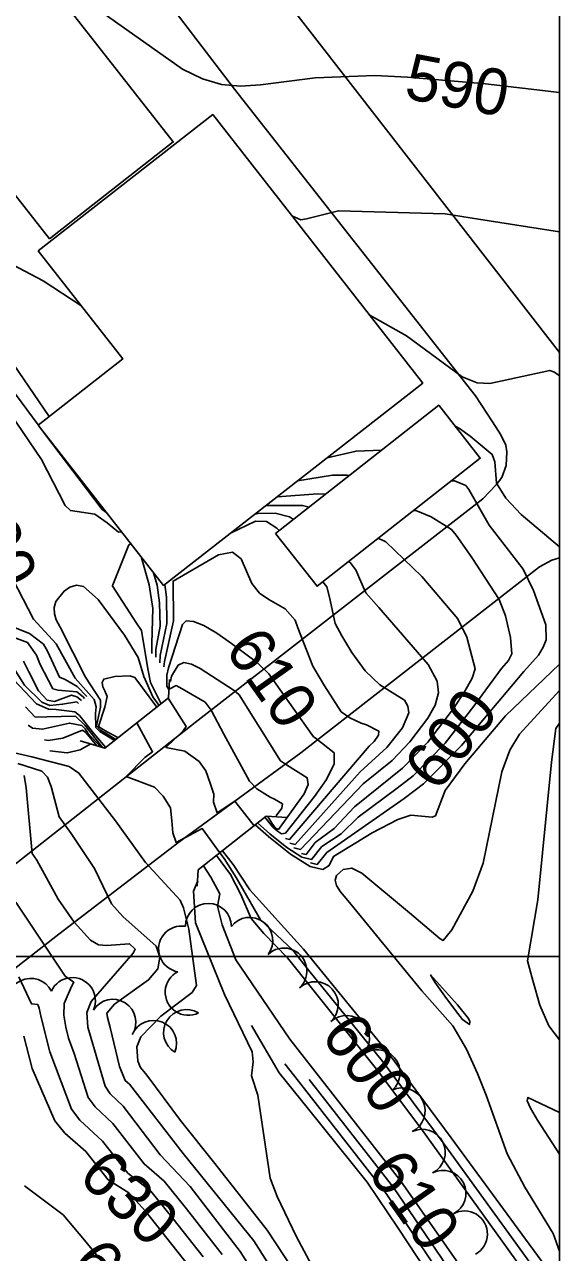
# Model space of a CAD drawing. Extents: x 79600 to 91800, y 75600 to 84400.
# Drawn here: x 89768 to 90000, y 82871 to 83405 of the extents above; entities that cross this region are included whole.
import ezdxf

# ---------------------------------------------------------------- set-up
doc = ezdxf.new("R2010")
doc.units = 0
for name, color, linetype in [('084-090$0$BLDG', 7, 'Continuous'), ('084-090$0$BRIDGE', 7, 'Continuous'), ('084-090$0$GRID', 7, 'Continuous'), ('084-090$0$INDEX', 7, 'Continuous'), ('084-090$0$INDXLBL', 7, 'Continuous'), ('084-090$0$INTER', 7, 'Continuous'), ('084-090$0$ROAD', 7, 'Continuous'), ('084-090$0$TREES', 7, 'Continuous')]:
    doc.layers.add(name, color=color, linetype=linetype)

msp = doc.modelspace()

# ---------------------------------------------------------------- linework, layer by layer
at = {"layer": '084-090$0$BLDG'}
for points in [[(89778.37, 83312.07), (89698.04, 83414.59), (89751.79, 83456.71), (89832.13, 83354.19)], [(89773.44, 83231.06), (89810.2, 83259.8), (89773.48, 83306.77), (89849.32, 83366.07), (89940.58, 83249.33), (89827.98, 83161.3)], [(89876.59, 83183.93), (89947.56, 83239.65), (89965.62, 83216.66), (89894.64, 83160.93)]]:
    msp.add_lwpolyline(points, close=True, dxfattribs=at)
at = {"layer": '084-090$0$BRIDGE'}
for points in [[(89830.55, 83120.43), (89830.1, 83112.4), (89802.42, 83090.52), (89791.7, 83093.75)], [(89842.58, 83030.55), (89843.02, 83037.62), (89872.49, 83060.92), (89881.64, 83060.45)]]:
    msp.add_lwpolyline(points, dxfattribs=at)
at = {"layer": '084-090$0$GRID'}
for p, q in [((90000, 84000), (90000, 80000)), ((90000, 83000), (85000, 83000))]:
    msp.add_line(p, q, dxfattribs=at)
at = {"layer": '084-090$0$INDEX'}
for points in [[(89806.61, 83093.83), (89800.22, 83097.74), (89798.55, 83099.5), (89798.4, 83105.58), (89798.66, 83108.49), (89797.86, 83111.76), (89789.54, 83121.01), (89781.34, 83135.97), (89771.37, 83146.64), (89760.18, 83168.56), (89756.51, 83181.69), (89754.84, 83186.58), (89753.69, 83191.39), (89754.46, 83206.24), (89754.1, 83222.85), (89753.45, 83233.83), (89746.89, 83250.34), (89738.23, 83268.94), (89716.82, 83305.68), (89702.74, 83329.2), (89615.69, 83457.36)], [(90000, 83375.65), (89967.92, 83379.41), (89933.91, 83382.31), (89919.7, 83383.11), (89893.83, 83382.07), (89870.02, 83379.04), (89861.33, 83378.41), (89853.06, 83379.21), (89844.85, 83381.65), (89836.18, 83385.79), (89793.8, 83415.94), (89783.63, 83423.67), (89776.38, 83428.82), (89772.95, 83430.42), (89772.44, 83430.35)], [(89802.7, 83090.94), (89797.59, 83096.97), (89791.42, 83104.7), (89789.43, 83106.33), (89781.27, 83107.33), (89778.01, 83107.57), (89772.69, 83109.82), (89755.2, 83128.25), (89740.86, 83138.19), (89734.92, 83143.41), (89730.81, 83149.12), (89726.55, 83158.23), (89724.83, 83164.55), (89724.7, 83178.86), (89725.04, 83181.14), (89708.02, 83216.83), (89692.88, 83246.45), (89664.6, 83290.49), (89654.45, 83309.14), (89614.54, 83372.84), (89605.51, 83387.65), (89583.51, 83416.79)], [(89898.28, 83200.96), (89895.03, 83201.14), (89877.35, 83199.9)], [(89868.84, 83058.04), (89874.15, 83053.25), (89881.53, 83047.34), (89888.09, 83043.13), (89892.3, 83042.19), (89896.68, 83047.74), (89905.13, 83053.33), (89912.48, 83060.61), (89929.49, 83073.16), (89936.4, 83078.45), (89950.31, 83092.68), (89962.84, 83108.76), (89974.81, 83125.23), (89977.81, 83128.62), (89979.26, 83131.61), (89978.68, 83138.67), (89976.56, 83148.09), (89973.85, 83155.2), (89961.86, 83173.54), (89955.1, 83183.15), (89953.06, 83185.67), (89944.22, 83191.14), (89937.56, 83193.88), (89936.67, 83193.93)], [(89813.82, 83179.41), (89812.87, 83178.94), (89805.85, 83161.58), (89805.55, 83161.28)], [(89805.55, 83161.28), (89816.2, 83144.86), (89818.29, 83141.77), (89821.15, 83125.03), (89822.29, 83119.16), (89826.92, 83109.89)], [(89893.16, 83095.52), (89873.7, 83122.89), (89868.73, 83127.59), (89857.48, 83136.14), (89851.04, 83140.59), (89845.4, 83143.88), (89840.91, 83145.69), (89837.81, 83145.86), (89836.14, 83144.32), (89830.13, 83125.54), (89829.34, 83122.32), (89829.43, 83117.54), (89830.31, 83116.08)], [(89872, 83060.53), (89872.61, 83059.81), (89875.5, 83056.14), (89877.47, 83054.42), (89879.19, 83053.29), (89880.92, 83053.55), (89893.58, 83069.55), (89898.83, 83076.91), (89902.14, 83083.72), (89902.04, 83088.57), (89893.79, 83095.07), (89893.16, 83095.52)], [(89904.26, 82833.42), (89872.97, 82881.02), (89850.22, 82909.87), (89835.36, 82928.71), (89820.74, 82948.41), (89817.89, 82951.67), (89816.81, 82954.43), (89816.4, 82960.74), (89818.03, 82964.98), (89826.76, 82974), (89840.39, 82984.34), (89842.32, 82987.34), (89838.98, 83011.83), (89836.55, 83021.11), (89835.15, 83024.4), (89820.12, 83040.78), (89807.1, 83058.89), (89791.14, 83079.7), (89786.95, 83082.64), (89770.66, 83086.72), (89763.12, 83088.57)], [(90000, 82841.48), (89939.74, 82925.29), (89920.47, 82951), (89881.83, 82999.42), (89871.6, 83009.93), (89866, 83016.51), (89861.52, 83026.95), (89857.11, 83035.65), (89850.98, 83043.92)], [(90000, 82803.53), (89931.03, 82902.25), (89882.85, 82963.99), (89859.32, 82998.53), (89853.38, 83013.77), (89851.32, 83021.85), (89852.35, 83027.23), (89848.56, 83034.48), (89845.24, 83039.37)], [(89838.65, 82865.67), (89820.16, 82889.14), (89812.89, 82897.19), (89803.89, 82902.84), (89794.19, 82915.14), (89785.05, 82923.14), (89780.66, 82928.53), (89770.79, 82951.23), (89767.15, 82965.35)], [(89823.08, 82840.56), (89793.54, 82876.61), (89784.37, 82887.58), (89767.48, 82900.25)]]:
    msp.add_lwpolyline(points, dxfattribs=at)
at = {"layer": '084-090$0$INTER'}
for p, q in [((89888.34, 83196.09), (89872.39, 83196.02)), ((89891.16, 83195.37), (89888.34, 83196.09)), ((89878.13, 83185.14), (89877.12, 83186.25)), ((89884.4, 83190.06), (89882.73, 83191.17))]:
    msp.add_line(p, q, dxfattribs=at)
for points in [[(89790.95, 83109.98), (89790.21, 83110.7), (89784.06, 83109.65), (89778.51, 83109.16), (89775, 83110.62), (89767.57, 83117.96), (89759.45, 83130.91), (89749.04, 83135.94), (89740.49, 83141.29), (89736.2, 83145.21), (89732.51, 83150.87), (89729.26, 83157.5), (89727.35, 83162.38), (89726.54, 83167.29), (89729.6, 83182.13), (89728.96, 83186.13), (89706.29, 83232.81), (89693.65, 83256.87), (89668.43, 83294.73), (89618.83, 83375.9), (89609.95, 83390.82), (89577.1, 83434.54)], [(89773.5, 83231.11), (89763.61, 83244.49), (89744.21, 83277.09), (89698.69, 83349.03), (89667.64, 83396.7), (89643.14, 83433.01)], [(89809.74, 83184.63), (89808.35, 83184.54), (89803.39, 83188.61), (89798.01, 83192.32), (89787.49, 83193.9), (89785.12, 83196.03), (89774.97, 83216.1), (89758.67, 83239.97), (89741.23, 83272.99), (89703.53, 83334.63), (89641.77, 83427.24)], [(89778.27, 83234.84), (89730.02, 83305.33), (89699, 83355.39), (89668.13, 83403.73), (89650.41, 83430)], [(89791.97, 83283.12), (89775.64, 83293.75), (89738.39, 83313.37), (89728.92, 83318.42), (89724.74, 83322.49), (89695.03, 83373.34), (89669.3, 83411.57)], [(90000, 83315.08), (89964.8, 83320.65), (89950.31, 83322.89), (89903.94, 83324.25), (89890.03, 83320.74), (89887.58, 83320.27), (89883.72, 83322.07)], [(90000, 83252.45), (89997.93, 83254.06), (89995.76, 83254.82), (89969.72, 83249.17), (89964.19, 83249.47), (89957.73, 83252.07), (89933.53, 83269.86), (89917.38, 83279.01)], [(89803.32, 83192.84), (89801.26, 83194.28), (89776.25, 83227.37), (89775.04, 83229.01)], [(90000, 83178.14), (89983.39, 83192.15), (89976.66, 83199.23), (89972.7, 83205.77), (89971.86, 83215.12), (89970.76, 83218.29), (89961.25, 83226.21), (89956.63, 83229.62), (89954.73, 83230.53)], [(89922.67, 83220.11), (89911.59, 83219.74), (89899.01, 83216.83)], [(89908.67, 83209.11), (89907.77, 83209.22), (89901.44, 83209.21), (89886.14, 83206.77)], [(89891.74, 83040.68), (89894.7, 83040.01), (89898.95, 83045.19), (89932.52, 83068.61), (89940.96, 83075.05), (89957.49, 83091.73), (89984.54, 83123.86), (89990.86, 83131.02), (89992.99, 83134.42), (89994.27, 83137.66), (89994.11, 83144.21), (89988.76, 83159.06), (89984.18, 83168.42), (89969.5, 83187.49), (89960.66, 83203.04), (89959.26, 83204.83), (89954.33, 83206.78), (89953.05, 83206.79)], [(89882.73, 83191.17), (89876.39, 83192.81), (89869.11, 83192.63), (89867.56, 83192.24)], [(89877.12, 83186.25), (89872.64, 83189.07), (89867.93, 83189.24), (89857.07, 83184.05)], [(89887.89, 83044.81), (89889.9, 83044.36), (89893.77, 83049.49), (89902.07, 83055.68), (89910.88, 83065.03), (89931.85, 83081.86), (89942.83, 83093.19), (89953.93, 83107.77), (89958.73, 83115.04), (89962.03, 83121.01), (89963.33, 83125.06), (89959.71, 83138.82), (89955.88, 83146.79), (89940.17, 83165.18), (89924.52, 83180.3), (89921.26, 83181.83)], [(89913.79, 83101.48), (89908.86, 83103.72), (89905.08, 83106.42), (89897.83, 83117.59), (89892.79, 83126.26), (89886.33, 83142.94), (89885.14, 83146.21), (89880.84, 83151.08), (89873.63, 83155.23), (89869.62, 83158.02), (89866.27, 83162.12), (89861.62, 83172.94), (89857.86, 83175.74), (89851.82, 83174.6), (89832.07, 83163.2), (89832.22, 83145.89), (89828.3, 83128.17), (89828.06, 83125.93)], [(89818.48, 83173.44), (89818.42, 83173.32), (89821.76, 83161.59), (89823.24, 83151.23), (89822.79, 83136.06), (89822.8, 83131.68)], [(89884.53, 83047.2), (89887.5, 83046.54), (89914.64, 83075.09), (89927.3, 83085.26), (89935.05, 83093.27), (89942.86, 83103.65), (89945.93, 83109.23), (89947.42, 83114.68), (89946.82, 83119.67), (89943.02, 83126.87), (89921.55, 83151.71), (89915.86, 83158.1), (89913.11, 83164.36), (89911.63, 83167.84), (89909.16, 83171.18), (89908.36, 83171.7)], [(89823.63, 83166.86), (89825.18, 83161.41), (89826.25, 83153.71), (89826.45, 83143.62), (89824.63, 83133.43), (89824.55, 83130.18)], [(89807.22, 83094.31), (89803.02, 83096.92), (89800.57, 83098.42), (89798.87, 83100.26), (89800.51, 83108.43), (89800.53, 83111.48), (89794.09, 83121.45), (89783.04, 83143.17), (89781.32, 83146.35), (89780.61, 83148.91), (89780.47, 83151.68), (89781.18, 83154.33), (89784.74, 83158.89), (89787.26, 83160.6), (89790.12, 83161.42), (89793.21, 83160.81), (89799.47, 83155.19), (89810.97, 83139.63), (89816.87, 83129.95), (89819.37, 83121.66), (89823.32, 83112.9), (89826.03, 83109.18)], [(89828.45, 83161.67), (89829.25, 83156.19), (89829.34, 83144.75), (89826.46, 83130.8), (89826.28, 83127.67)], [(89882.86, 83049.2), (89885.1, 83048.71), (89913.34, 83080.27), (89925, 83090.8), (89931.85, 83099.43), (89934.51, 83105.9), (89934.1, 83108.84), (89932.63, 83111.39), (89921.98, 83118.03), (89915.54, 83124.25), (89909.76, 83132.17), (89905.39, 83139.42), (89902.52, 83144.75), (89900, 83156.29), (89898.91, 83160.76), (89897.13, 83162.88)], [(89793.53, 83112.12), (89792.96, 83112.85), (89790.19, 83115.01), (89782.1, 83115.71), (89779.89, 83116.36), (89774.21, 83127.26), (89772.69, 83131.05), (89768.84, 83136.51), (89741.44, 83146.62)], [(89794.57, 83112.96), (89790.47, 83117.41), (89785.24, 83120.37), (89782.69, 83121.49), (89777.57, 83132.77), (89775.78, 83135.77), (89769.67, 83140.44), (89762.71, 83143.18)], [(89792.23, 83111.28), (89790.19, 83112.84), (89787.95, 83113.67), (89780.62, 83110.84), (89777.32, 83111.43), (89773.55, 83115.55), (89769.33, 83123.69), (89767.07, 83128.4)], [(89858.63, 83115.64), (89843.86, 83125.16), (89840.02, 83127.15), (89836.75, 83127.81), (89834.27, 83126.66), (89831.45, 83121.8), (89830.98, 83119.56)], [(89867.8, 83057.22), (89873.61, 83052.1), (89883.15, 83044.5), (89891.66, 83039.06), (89897.11, 83037.83), (89899.94, 83039.51), (89901.83, 83043.48), (89918.65, 83053.74), (89929.82, 83059.57), (89935.46, 83061.47), (89944.67, 83060.59), (89946.21, 83061.07), (89950.34, 83072.1), (89958.84, 83083.73), (89976.57, 83104.59), (90000, 83127.02)], [(89808.15, 83095.05), (89808.01, 83095.13), (89803.48, 83097.64), (89800.91, 83099.09), (89799.7, 83099.92), (89802.37, 83108.38), (89803.39, 83113.02), (89802.38, 83115.48), (89801.62, 83117.21), (89801.29, 83119.09), (89801.95, 83120.62), (89806.72, 83121.71), (89813.36, 83121.97), (89815.53, 83121.29), (89825.01, 83108.38)], [(89874.35, 83069.22), (89868.52, 83072.83), (89865.28, 83076.14), (89854.2, 83096.69), (89848.59, 83107.14), (89845.98, 83110.52), (89836.04, 83116.38), (89833.49, 83117.74), (89830.32, 83116.28)], [(89829.92, 83112.26), (89837.75, 83100.04), (89836.5, 83098.16), (89828.94, 83090.86), (89837.13, 83089.2), (89843.38, 83084.76), (89846.28, 83080.63), (89848.22, 83075.37), (89849.82, 83070.51), (89849.69, 83067.06), (89851.28, 83062.49), (89858.93, 83067.49), (89867.28, 83056.8)], [(89873.23, 83060.88), (89874.94, 83057.91), (89876.65, 83055.83), (89877.89, 83055.24), (89886.05, 83066.46), (89889.02, 83070.73), (89890.78, 83074.73), (89890.43, 83077.67), (89881.45, 83083.35), (89878.71, 83084.99), (89860.74, 83113.8), (89858.63, 83115.64)], [(90000, 82871.86), (89997.28, 82879.43), (89985, 82899.58), (89977.33, 82914.1), (89968.18, 82939.67), (89964.42, 82949.08), (89959.66, 82959.6), (89953.74, 82969.85), (89940.2, 82984.96), (89907.98, 83024.34), (89904.79, 83028.11), (89903.06, 83030.85), (89902.57, 83033.17), (89903.08, 83035.13), (89906.01, 83037.73), (89909.74, 83038.43), (89914.14, 83036.24), (89934.78, 83018.95), (89946.28, 83009.2), (89948.2, 83007.64), (89949.48, 83006.97), (89953.22, 83011.59), (89962.41, 83028.3), (89966.92, 83040.51), (89975.02, 83080.26), (89978.47, 83089.63), (89982.63, 83096.64), (90000, 83115.66)], [(89801.35, 83090.84), (89793.7, 83100.52), (89789.63, 83104.4), (89777.27, 83104.11), (89772.21, 83104.07), (89767.98, 83108.59)], [(89800.55, 83091.08), (89795.08, 83097.1), (89793.88, 83098.95), (89792.41, 83100.41), (89787.11, 83101.49), (89775.38, 83098.82), (89770.96, 83099.27), (89769.09, 83100.5)], [(89816.33, 83101.52), (89823.16, 83089.01), (89819.82, 83086.49), (89811.74, 83078.17), (89824.08, 83073.6), (89827.82, 83069.73), (89830.92, 83064.63), (89831.52, 83059), (89832.05, 83053.71), (89833.43, 83049.49), (89844.79, 83055.59), (89852.36, 83045)], [(89880.9, 83051.32), (89880.97, 83051.26), (89882.7, 83050.89), (89917.38, 83091.38), (89919.51, 83093.44), (89921.37, 83096.16), (89921.47, 83097.96), (89916.13, 83100.69), (89913.79, 83101.48)], [(90000, 82963.65), (89995.34, 82969.76), (89991.48, 82978.75), (89988.37, 82989.57), (89986.13, 82998.06), (89990.61, 83024.63), (89996.56, 83084.4), (89998.38, 83099.17), (90000, 83101.42)], [(89798.88, 83091.58), (89794.13, 83097.39), (89792.75, 83098.44), (89784.1, 83094.89), (89777.76, 83093.93), (89776.16, 83094.2)], [(89796.27, 83092.37), (89791.76, 83089.87), (89786.1, 83088.51), (89778.58, 83089.46)], [(89889.29, 82841.4), (89867.11, 82876.37), (89836.44, 82914.32), (89813.09, 82944.46), (89811.32, 82945.97), (89808.77, 82952.07), (89804.7, 82969.07), (89803.6, 82973.46), (89803.36, 82975.25), (89806.62, 82979.17), (89821.41, 82989.79), (89825.45, 82994.66), (89826.36, 82999.66), (89824.67, 83004.44), (89810.19, 83017.33), (89805.37, 83022.82), (89797.94, 83038.16), (89787.73, 83053.42), (89782.62, 83060.64), (89779.11, 83073.91), (89777.56, 83078), (89775, 83080.62), (89764.54, 83083.92)], [(89879.63, 82842.66), (89861.24, 82871.72), (89839.56, 82899.87), (89826.53, 82913.72), (89810.43, 82934.93), (89804.75, 82940.26), (89802.51, 82943.62), (89795.06, 82969.25), (89794.67, 82975.6), (89796.5, 82980.32), (89814.78, 83001.45), (89815.63, 83003.09), (89813.17, 83005.5), (89803.12, 83004.69), (89799.67, 83005.03), (89796.18, 83007.02), (89789.1, 83014.88), (89782.18, 83024.88), (89772.9, 83041.89), (89770.87, 83044.81), (89768.17, 83073.36), (89767.43, 83078.66)], [(89876.84, 83061.15), (89879.31, 83064.49), (89879.67, 83066.32), (89876.21, 83068.31), (89874.35, 83069.22)], [(90000, 82849.08), (89949.85, 82918.4), (89923.01, 82954.56), (89891.11, 82993.84), (89884.07, 83002.67), (89870.01, 83015.9), (89859.46, 83034.3), (89854.33, 83042.57), (89852.43, 83045.06)], [(90000, 82856.9), (89952.98, 82921.09), (89925.56, 82958.12), (89888.83, 83003.13), (89865.5, 83028.96), (89858.15, 83040.02), (89853.59, 83045.97)], [(89894.7, 82861.29), (89885.63, 82878.38), (89877.31, 82895.57), (89874.3, 82903.58), (89868.91, 82939.65), (89866.2, 82948.03), (89866.95, 82954.15), (89866.51, 82958.44), (89854.42, 82983.43), (89841.85, 83014.65), (89841.03, 83028.34), (89842.78, 83032.84)], [(89853.38, 82870.33), (89837.92, 82890.27), (89828.24, 82902.19), (89819.47, 82909.75), (89805.94, 82927.29), (89798.19, 82934.55), (89795.23, 82938.59), (89789.15, 82957.75), (89786.69, 82964.5), (89785.45, 82969.22), (89784.65, 82974.49), (89784.79, 82979.56), (89787.88, 82986.86), (89789.02, 82988.78), (89785.25, 82991.42), (89763.74, 83023.53)], [(89845.15, 82869.33), (89832.14, 82885.81), (89822.35, 82897.85), (89812.41, 82905.79), (89801.45, 82919.65), (89791.62, 82928.85), (89787.95, 82933.56), (89778.59, 82958.54), (89774.76, 82973.44), (89773.9, 82977.54), (89773.26, 82979.12), (89770.5, 82979.33), (89765.02, 82991.11)], [(90000, 82785.89), (89988.7, 82797.03), (89954.6, 82844.36), (89929.85, 82881.75), (89916.51, 82901.81), (89891.01, 82933.62), (89878.13, 82949.38), (89866.15, 82969.9)], [(90000, 82791.41), (89992.56, 82799.72), (89956.41, 82849.41), (89924.76, 82896.87), (89886.57, 82945.71), (89880.64, 82953.26)], [(90000, 82796.93), (89962.73, 82848.2), (89927.9, 82899.56), (89891.18, 82946.44)], [(90000, 82913.93), (89990.41, 82928.74), (89987.39, 82933.97), (89986.04, 82937.26), (89986.34, 82938.69), (90000, 82932.05)]]:
    msp.add_lwpolyline(points, dxfattribs=at)
msp.add_lwpolyline([(89954.79, 82976.43), (89950.18, 82982.68), (89945.81, 82988.86), (89943.97, 82991.96), (89955.69, 82978.94), (89960.5, 82972.94), (89961.11, 82971.75), (89960.91, 82970.36), (89957.86, 82972.49)], close=True, dxfattribs=at)
at = {"layer": '084-090$0$ROAD'}
for points in [[(89427.42, 84000.13), (89532.77, 83864.21), (89542.48, 83851.78), (89680.52, 83674.33), (89862.32, 83440.23), (90000, 83262.64)], [(89327.51, 83013.93), (89463.16, 82837.32), (89471.84, 82827.37), (89474.23, 82826.21), (89478.88, 82825.81), (89482.93, 82827.67), (89486.83, 82830.18), (89632.76, 82937.4), (89841.66, 83101.77), (89966.69, 83199.04), (89972.57, 83205.06), (89975.04, 83208.23), (89976.89, 83213.5), (89977.15, 83219.45), (89976.71, 83222.35), (89974.54, 83226.88), (89970.93, 83232.4), (89963.56, 83243.78), (89858.71, 83377.13), (89714.27, 83566.26)], [(89731.01, 82489.46), (89504.7, 82782.96), (89503.47, 82786.35), (89504.05, 82792.61), (89506.88, 82798.51), (89511.93, 82802.61), (89641.82, 82901.89), (89713.75, 82956.16), (89782.45, 83009.68), (89834.54, 83049.65), (89887.57, 83088.48), (89991.27, 83169.39), (89996.63, 83172.36), (90000, 83173.26)]]:
    msp.add_lwpolyline(points, dxfattribs=at)
at = {"layer": '084-090$0$TREES'}
for centre, start, end in [((89847.43, 83013.04), 359.7899, 179.7899), ((89865.39, 83006.94), 322.7135, 142.7135), ((89835.81, 83003.21), 80.6669, 260.6669), ((89880.22, 82993.63), 313.455, 133.455), ((89770.27, 82980.44), 26.5325, 206.5325), ((89788.33, 82980.79), 335.7125, 155.7125), ((89838.66, 82984.4), 116.5556, 296.5556), ((89893.88, 82979.02), 312.7122, 132.7122), ((89805.91, 82971.35), 327.8301, 147.8301), ((89837.98, 82966.88), 58.9817, 238.9817), ((89907.45, 82964.32), 312.7122, 132.7122), ((89823.6, 82962.17), 337.2976, 157.2976), ((89920.76, 82949.4), 310.7551, 130.7551), ((89931.62, 82932.81), 295.6279, 115.6279), ((89940.38, 82914.83), 296.3289, 116.3289), ((89949.35, 82896.96), 297.0117, 117.0117), ((89958.73, 82879.3), 298.9432, 118.9432)]:
    msp.add_arc(centre, 10, start, end, dxfattribs=at)

# ---------------------------------------------------------------- texts
at = {"layer": '084-090$0$INDXLBL'}
for s, rotation, p in [('590', 349.3845, (89931.99, 83373.23)), ('600', 292.8418, (89738.18, 83199.15)), ('610', 305.4278, (89854.1, 83133.62)), ('600', 52.4204, (89947.02, 83071)), ('600', 306.5398, (89895.85, 82965.69)), ('630', 316.053, (89790.23, 82903.55)), ('610', 305.1449, (89916.01, 82906.62)), ('640', 308.6709, (89787.13, 82866.68))]:
    msp.add_text(s, height=20, rotation=rotation, dxfattribs=at).set_placement(p)

doc.saveas('drawing.dxf')
